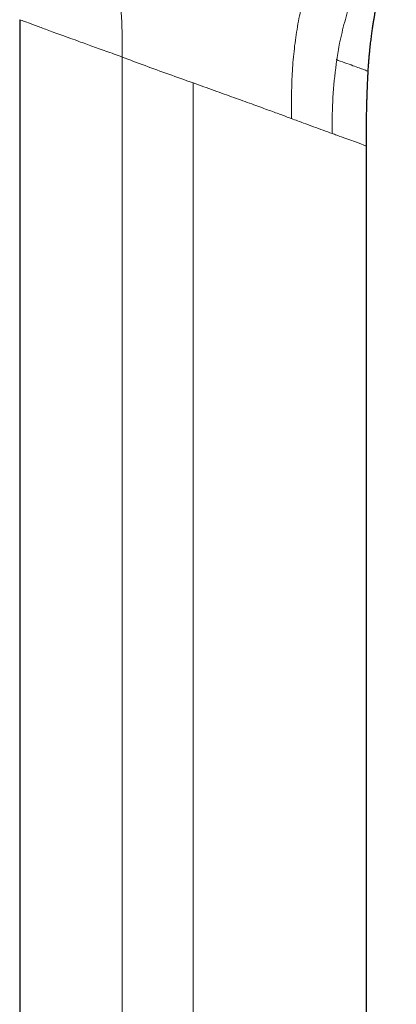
# Model space of a CAD drawing. Header units: millimetres. Extents: x 8 to 436, y 12 to 764.
# Tile 648 of 656: x 378 to 405, y 591 to 660. Entities that reach past the tile are written whole.
import ezdxf

# ---------------------------------------------------------------- set-up
doc = ezdxf.new("R2010")
doc.units = ezdxf.units.MM

msp = doc.modelspace()

# ---------------------------------------------------------------- linework, layer by layer
at = {"color": 7, "linetype": 'Continuous', "lineweight": 30}
for p, q in [((378.379, 660.358), (378.379, 532.728)), ((402.879, 532.728), (402.879, 651.445))]:
    msp.add_line(p, q, dxfattribs=at)
at = {"color": 252, "linetype": 'Continuous', "lineweight": 0}
for p, q in [((378.389, 660.358), (378.389, 532.728)), ((385.629, 532.728), (385.629, 657.723)), ((390.629, 532.728), (390.629, 655.903)), ((400.45, 652.33), (400.451, 652.79))]:
    msp.add_line(p, q, dxfattribs=at)
for points, knots in [([(402.513, 672.309), (402.406, 671.993), (402.191, 671.359), (401.811, 670.398), (401.359, 669.349), (400.809, 668.158), (400.19, 666.804), (399.595, 665.401), (399.071, 663.994), (398.634, 662.634), (398.26, 661.19), (397.96, 659.683), (397.748, 658.13), (397.623, 656.551), (397.58, 654.963), (397.579, 653.903), (397.578, 653.374)], [0, 0, 0, 0, 0.0833586, 0.1667349, 0.2500604, 0.3333809, 0.416708, 0.500005, 0.5624993, 0.6249815, 0.6874673, 0.7499614, 0.8124481, 0.8749625, 0.9374773, 1, 1, 1, 1]), ([(403.004, 664.841), (402.912, 664.643), (402.643, 664.064), (402.228, 662.997), (401.758, 661.646), (401.331, 660.214), (400.996, 658.837), (400.843, 657.926), (400.778, 657.535)], [0, 0, 0, 0, 0.098274, 0.287868, 0.477619, 0.667482, 0.857274, 1, 1, 1, 1]), ([(385.299, 663.166), (385.362, 662.716), (385.49, 661.815), (385.589, 660.453), (385.629, 659.088), (385.629, 658.178), (385.629, 657.723)], [0, 0, 0, 0, 0.249992, 0.499983, 0.749987, 1, 1, 1, 1]), ([(385.629, 657.723), (385.24, 657.864), (384.473, 658.142), (383.414, 658.523), (382.3, 658.924), (381.198, 659.322), (380.189, 659.692), (379.414, 659.979), (378.866, 660.189), (378.506, 660.303), (378.428, 660.34), (378.389, 660.358)], [0, 0, 0, 0, 0.098118, 0.193292, 0.285559, 0.418532, 0.54521, 0.665769, 0.780411, 0.890464, 1, 1, 1, 1]), ([(400.451, 652.79), (400.464, 653.588), (400.489, 655.183), (400.682, 656.751), (400.778, 657.535)], [0, 0, 0, 0, 0.499977, 1, 1, 1, 1]), ([(400.75, 657.54), (400.84, 657.508), (401.172, 657.387), (401.669, 657.206), (402.179, 657.021), (402.56, 656.882), (402.819, 656.787), (402.973, 656.731), (402.992, 656.725), (403.001, 656.721)], [0, 0, 0, 0, 0.058722, 0.215913, 0.373006, 0.52973, 0.686565, 0.843803, 1, 1, 1, 1]), ([(390.629, 655.903), (391.129, 655.722), (392.098, 655.371), (393.486, 654.874), (394.747, 654.421), (395.839, 654.024), (396.776, 653.681), (397.32, 653.479), (397.581, 653.383)], [0, 0, 0, 0, 0.204328, 0.395486, 0.573482, 0.738326, 0.874394, 1, 1, 1, 1]), ([(397.581, 653.383), (397.867, 653.276), (398.406, 653.075), (398.898, 652.895), (399.129, 652.81)], [0, 0, 0, 0, 0.53006, 1, 1, 1, 1]), ([(399.129, 652.81), (399.366, 652.724), (399.836, 652.553), (400.248, 652.404), (400.452, 652.33)], [0, 0, 0, 0, 0.503981, 1, 1, 1, 1]), ([(402.879, 651.445), (402.879, 651.445), (402.879, 651.445), (402.725, 651.504), (402.02, 651.764), (401.156, 652.076), (400.562, 652.291), (400.452, 652.33)], [0, 0, 0, 0, 0.000034, 0.297954, 0.606503, 0.926855, 1, 1, 1, 1])]:
    msp.add_open_spline(points, degree=3, knots=knots, dxfattribs=at)
at = {"color": 7, "linetype": 'Continuous', "lineweight": 30}
for points, knots in [([(403.001, 656.721), (403.001, 656.728), (403.008, 656.843), (403.022, 657.061), (403.044, 657.371), (403.067, 657.668), (403.093, 657.952), (403.12, 658.225), (403.147, 658.477), (403.175, 658.712), (403.201, 658.929), (403.227, 659.135), (403.254, 659.331), (403.28, 659.517), (403.305, 659.693), (403.329, 659.859), (403.353, 660.014), (403.375, 660.159), (403.397, 660.295), (403.417, 660.42), (403.435, 660.533), (403.452, 660.635), (403.467, 660.725), (403.481, 660.81), (403.495, 660.892), (403.52, 661.036), (403.557, 661.247), (403.594, 661.452), (403.619, 661.587), (403.629, 661.644), (403.638, 661.693), (403.645, 661.731), (403.65, 661.757), (403.654, 661.777), (403.658, 661.8), (403.665, 661.838), (403.676, 661.894), (403.69, 661.965), (403.705, 662.046), (403.722, 662.134), (403.741, 662.23), (403.786, 662.459), (403.83, 662.681), (403.874, 662.893), (403.889, 662.966), (403.904, 663.037), (403.917, 663.102), (403.929, 663.159), (403.938, 663.202), (403.945, 663.233), (403.95, 663.255), (403.953, 663.272), (403.957, 663.29), (403.962, 663.311), (403.971, 663.357), (403.986, 663.427), (404.007, 663.523), (404.03, 663.63), (404.063, 663.779), (404.106, 663.971), (404.159, 664.205), (404.215, 664.447), (404.278, 664.714), (404.348, 665.006), (404.425, 665.319), (404.504, 665.634), (404.585, 665.948), (404.667, 666.26), (404.731, 666.499), (404.776, 666.662), (404.798, 666.743), (404.817, 666.812), (404.833, 666.869), (404.845, 666.914), (404.854, 666.944), (404.859, 666.962), (404.862, 666.972), (404.863, 666.978), (404.865, 666.985), (404.867, 666.992), (404.871, 667.003), (404.874, 667.016), (404.878, 667.031), (404.883, 667.046), (404.887, 667.062), (404.892, 667.078), (404.896, 667.092), (404.9, 667.105), (404.903, 667.117), (404.906, 667.128), (404.909, 667.137), (404.912, 667.144), (404.914, 667.15), (404.915, 667.155), (404.916, 667.158), (404.918, 667.162), (404.919, 667.165), (404.92, 667.169), (404.921, 667.172), (404.922, 667.176), (404.924, 667.18), (404.925, 667.183), (404.926, 667.187), (404.927, 667.191), (404.929, 667.195), (404.93, 667.198), (404.931, 667.202), (404.932, 667.205), (404.933, 667.209), (404.934, 667.212), (404.936, 667.216), (404.937, 667.22), (404.939, 667.226), (404.942, 667.235), (404.946, 667.247), (404.95, 667.259), (404.954, 667.273), (404.96, 667.288), (404.965, 667.305), (404.972, 667.323), (404.978, 667.343), (404.985, 667.36), (404.989, 667.371), (404.99, 667.375)], [0, 0, 0, 0, 0.001503, 0.023945, 0.045536, 0.066271, 0.086145, 0.105159, 0.123317, 0.139214, 0.154397, 0.168869, 0.182632, 0.195686, 0.208033, 0.219673, 0.230606, 0.240833, 0.250354, 0.259169, 0.267279, 0.274279, 0.280653, 0.286442, 0.292163, 0.297969, 0.317014, 0.336926, 0.341423, 0.345605, 0.349072, 0.351824, 0.353483, 0.354702, 0.356125, 0.358317, 0.36279, 0.367886, 0.373562, 0.379817, 0.386651, 0.393979, 0.428608, 0.433813, 0.439009, 0.444197, 0.448966, 0.452964, 0.45619, 0.458185, 0.459703, 0.460752, 0.461877, 0.463437, 0.465422, 0.471516, 0.478364, 0.485966, 0.494322, 0.510335, 0.526984, 0.544264, 0.562176, 0.58432, 0.606941, 0.629508, 0.652025, 0.674496, 0.696926, 0.703716, 0.709611, 0.714613, 0.718723, 0.721945, 0.724283, 0.725465, 0.725901, 0.726442, 0.727448, 0.728757, 0.730186, 0.733368, 0.736996, 0.741079, 0.747295, 0.754359, 0.762277, 0.771055, 0.780697, 0.791012, 0.802166, 0.81416, 0.826998, 0.836865, 0.846894, 0.856432, 0.865452, 0.873954, 0.881939, 0.889406, 0.897022, 0.904011, 0.910374, 0.916111, 0.921222, 0.925484, 0.929184, 0.932323, 0.93492, 0.936949, 0.938461, 0.940015, 0.941764, 0.945767, 0.950523, 0.955247, 0.960536, 0.966388, 0.972804, 0.979784, 0.987329, 0.995538, 1, 1, 1, 1]), ([(402.879, 651.445), (402.879, 651.486), (402.879, 651.565), (402.879, 651.678), (402.879, 651.78), (402.879, 651.871), (402.879, 651.952), (402.879, 652.022), (402.879, 652.081), (402.879, 652.128), (402.88, 652.164), (402.88, 652.189), (402.88, 652.209), (402.88, 652.227), (402.88, 652.248), (402.88, 652.279), (402.88, 652.318), (402.88, 652.363), (402.88, 652.41), (402.88, 652.456), (402.881, 652.506), (402.881, 652.556), (402.881, 652.619), (402.882, 652.696), (402.882, 652.788), (402.883, 652.888), (402.884, 652.996), (402.886, 653.245), (402.891, 653.636), (402.9, 654.08), (402.909, 654.44), (402.917, 654.711), (402.925, 654.975), (402.934, 655.229), (402.942, 655.461), (402.95, 655.672), (402.958, 655.862), (402.965, 656.009), (402.97, 656.114), (402.973, 656.178), (402.975, 656.236), (402.977, 656.277), (402.979, 656.304), (402.979, 656.319), (402.98, 656.337), (402.982, 656.362), (402.983, 656.396), (402.986, 656.441), (402.989, 656.496), (402.992, 656.562), (402.996, 656.638), (402.999, 656.692), (403.001, 656.721)], [0, 0, 0, 0, 0.023465, 0.044878, 0.064239, 0.081548, 0.096805, 0.110009, 0.121161, 0.130261, 0.136808, 0.141627, 0.144759, 0.147879, 0.151856, 0.156689, 0.165649, 0.174275, 0.182237, 0.191861, 0.200771, 0.210326, 0.220611, 0.236567, 0.254008, 0.272934, 0.293344, 0.315191, 0.414926, 0.515266, 0.567656, 0.619399, 0.669386, 0.717602, 0.76403, 0.801346, 0.83741, 0.87222, 0.884949, 0.897476, 0.908646, 0.917845, 0.920973, 0.923787, 0.926603, 0.931147, 0.937677, 0.946191, 0.956686, 0.969156, 0.983596, 1, 1, 1, 1])]:
    msp.add_open_spline(points, degree=3, knots=knots, dxfattribs=at)
at = {"color": 252, "linetype": 'Continuous', "lineweight": 0}
msp.add_open_spline([(390.629, 655.903), (390.057, 656.105), (388.913, 656.51), (387.225, 657.116), (386.161, 657.521), (385.629, 657.723)], degree=3, dxfattribs=at)

doc.saveas('drawing.dxf')
